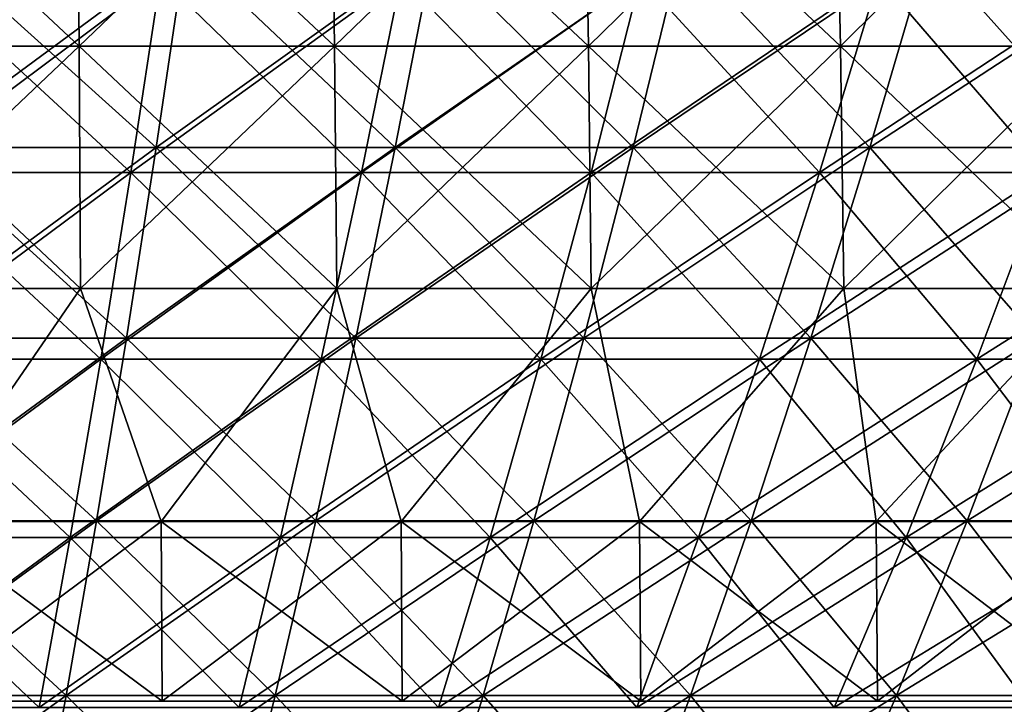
# Model space of a CAD drawing. Header units: millimetres. Extents: x -250 to 250, y 3898 to 4150.
# Tile 394 of 558: x 10 to 26, y 3927 to 3939. Entities that reach past the tile are written whole.
import ezdxf

# ---------------------------------------------------------------- set-up
doc = ezdxf.new("R2010")
doc.units = ezdxf.units.MM
doc.header["$LTSCALE"] = 5.599365
for name, color, linetype in [('10', 7, 'CONTINUOUS'), ('11', 7, 'CONTINUOUS'), ('12', 7, 'CONTINUOUS'), ('2', 7, 'CONTINUOUS'), ('3', 7, 'CONTINUOUS'), ('4', 7, 'CONTINUOUS'), ('5', 7, 'CONTINUOUS'), ('9', 7, 'CONTINUOUS')]:
    doc.layers.add(name, color=color, linetype=linetype)

msp = doc.modelspace()

# ---------------------------------------------------------------- linework, layer by layer
at = {"layer": '10', "color": 7, "linetype": 'Continuous', "true_color": 0xe0f2ff}
for points in [[(6.448, 3938.332, 102.491), (10.734, 3938.332, 102.132), (6.424, 3942.362, 102.101), (6.448, 3938.332, 102.491)], [(6.424, 3942.362, 102.101), (10.734, 3938.332, 102.132), (10.694, 3942.362, 101.743), (6.424, 3942.362, 102.101)], [(10.734, 3938.332, 102.132), (15.002, 3938.332, 101.592), (10.694, 3942.362, 101.743), (10.734, 3938.332, 102.132)], [(10.694, 3942.362, 101.743), (15.002, 3938.332, 101.592), (14.945, 3942.362, 101.206), (10.694, 3942.362, 101.743)], [(15.002, 3938.332, 101.592), (19.243, 3938.332, 100.875), (14.945, 3942.362, 101.206), (15.002, 3938.332, 101.592)], [(14.945, 3942.362, 101.206), (19.243, 3938.332, 100.875), (19.17, 3942.362, 100.491), (14.945, 3942.362, 101.206)], [(19.243, 3938.332, 100.875), (23.45, 3938.332, 99.981), (19.17, 3942.362, 100.491), (19.243, 3938.332, 100.875)], [(19.17, 3942.362, 100.491), (23.45, 3938.332, 99.981), (23.361, 3942.362, 99.6), (19.17, 3942.362, 100.491)], [(23.45, 3938.332, 99.981), (27.616, 3938.332, 98.911), (23.361, 3942.362, 99.6), (23.45, 3938.332, 99.981)], [(23.361, 3942.362, 99.6), (27.616, 3938.332, 98.911), (27.511, 3942.362, 98.534), (23.361, 3942.362, 99.6)], [(6.463, 3934.29, 102.723), (10.759, 3934.29, 102.363), (6.448, 3938.332, 102.491), (6.463, 3934.29, 102.723)], [(6.448, 3938.332, 102.491), (10.759, 3934.29, 102.363), (10.734, 3938.332, 102.132), (6.448, 3938.332, 102.491)], [(10.759, 3934.29, 102.363), (15.036, 3934.29, 101.822), (10.734, 3938.332, 102.132), (10.759, 3934.29, 102.363)], [(10.734, 3938.332, 102.132), (15.036, 3934.29, 101.822), (15.002, 3938.332, 101.592), (10.734, 3938.332, 102.132)], [(15.036, 3934.29, 101.822), (19.287, 3934.29, 101.103), (15.002, 3938.332, 101.592), (15.036, 3934.29, 101.822)], [(15.002, 3938.332, 101.592), (19.287, 3934.29, 101.103), (19.243, 3938.332, 100.875), (15.002, 3938.332, 101.592)], [(19.287, 3934.29, 101.103), (23.503, 3934.29, 100.207), (19.243, 3938.332, 100.875), (19.287, 3934.29, 101.103)], [(19.243, 3938.332, 100.875), (23.503, 3934.29, 100.207), (23.45, 3938.332, 99.981), (19.243, 3938.332, 100.875)], [(23.503, 3934.29, 100.207), (27.679, 3934.29, 99.135), (23.45, 3938.332, 99.981), (23.503, 3934.29, 100.207)], [(23.45, 3938.332, 99.981), (27.679, 3934.29, 99.135), (27.616, 3938.332, 98.911), (23.45, 3938.332, 99.981)], [(6.463, 3934.29, 102.723), (8.081, 3930.4, 102.682), (10.759, 3934.29, 102.363), (6.463, 3934.29, 102.723)], [(8.081, 3930.4, 102.682), (12.106, 3930.4, 102.286), (10.759, 3934.29, 102.363), (8.081, 3930.4, 102.682)], [(10.759, 3934.29, 102.363), (12.106, 3930.4, 102.286), (15.036, 3934.29, 101.822), (10.759, 3934.29, 102.363)], [(12.106, 3930.4, 102.286), (16.113, 3930.4, 101.732), (15.036, 3934.29, 101.822), (12.106, 3930.4, 102.286)], [(15.036, 3934.29, 101.822), (16.113, 3930.4, 101.732), (19.287, 3934.29, 101.103), (15.036, 3934.29, 101.822)], [(16.113, 3930.4, 101.732), (20.094, 3930.4, 101.021), (19.287, 3934.29, 101.103), (16.113, 3930.4, 101.732)], [(19.287, 3934.29, 101.103), (20.094, 3930.4, 101.021), (23.503, 3934.29, 100.207), (19.287, 3934.29, 101.103)], [(20.094, 3930.4, 101.021), (24.045, 3930.4, 100.154), (23.503, 3934.29, 100.207), (20.094, 3930.4, 101.021)], [(23.503, 3934.29, 100.207), (24.045, 3930.4, 100.154), (27.679, 3934.29, 99.135), (23.503, 3934.29, 100.207)], [(24.045, 3930.4, 100.154), (27.958, 3930.4, 99.133), (27.679, 3934.29, 99.135), (24.045, 3930.4, 100.154)]]:
    msp.add_3dface(points, dxfattribs=at)
at = {"layer": '11', "color": 7, "linetype": 'Continuous', "true_color": 0xe0f2ff}
for points in [[(8.081, 3930.4, -102.682), (12.106, 3930.4, -102.286), (8.09, 3927.4, -102.787), (8.081, 3930.4, -102.682)], [(8.09, 3927.4, -102.787), (12.106, 3930.4, -102.286), (12.119, 3927.4, -102.39), (8.09, 3927.4, -102.787)], [(12.106, 3930.4, -102.286), (16.113, 3930.4, -101.732), (12.119, 3927.4, -102.39), (12.106, 3930.4, -102.286)], [(12.119, 3927.4, -102.39), (16.113, 3930.4, -101.732), (16.129, 3927.4, -101.835), (12.119, 3927.4, -102.39)], [(16.113, 3930.4, -101.732), (20.094, 3930.4, -101.021), (16.129, 3927.4, -101.835), (16.113, 3930.4, -101.732)], [(16.129, 3927.4, -101.835), (20.094, 3930.4, -101.021), (20.115, 3927.4, -101.124), (16.129, 3927.4, -101.835)], [(20.094, 3930.4, -101.021), (24.045, 3930.4, -100.154), (20.115, 3927.4, -101.124), (20.094, 3930.4, -101.021)], [(20.115, 3927.4, -101.124), (24.045, 3930.4, -100.154), (24.069, 3927.4, -100.256), (20.115, 3927.4, -101.124)], [(24.045, 3930.4, -100.154), (27.958, 3930.4, -99.133), (24.069, 3927.4, -100.256), (24.045, 3930.4, -100.154)], [(24.069, 3927.4, -100.256), (27.958, 3930.4, -99.133), (27.987, 3927.4, -99.234), (24.069, 3927.4, -100.256)]]:
    msp.add_3dface(points, dxfattribs=at)
at = {"layer": '12', "color": 7, "linetype": 'Continuous', "true_color": 0xe0f2ff}
for points in [[(10.694, 3942.362, -101.743), (6.448, 3938.332, -102.491), (6.424, 3942.362, -102.101), (10.694, 3942.362, -101.743)], [(10.734, 3938.332, -102.132), (6.448, 3938.332, -102.491), (10.694, 3942.362, -101.743), (10.734, 3938.332, -102.132)], [(14.945, 3942.362, -101.206), (10.734, 3938.332, -102.132), (10.694, 3942.362, -101.743), (14.945, 3942.362, -101.206)], [(15.002, 3938.332, -101.592), (10.734, 3938.332, -102.132), (14.945, 3942.362, -101.206), (15.002, 3938.332, -101.592)], [(19.17, 3942.362, -100.491), (15.002, 3938.332, -101.592), (14.945, 3942.362, -101.206), (19.17, 3942.362, -100.491)], [(19.243, 3938.332, -100.875), (15.002, 3938.332, -101.592), (19.17, 3942.362, -100.491), (19.243, 3938.332, -100.875)], [(23.361, 3942.362, -99.6), (19.243, 3938.332, -100.875), (19.17, 3942.362, -100.491), (23.361, 3942.362, -99.6)], [(23.45, 3938.332, -99.981), (19.243, 3938.332, -100.875), (23.361, 3942.362, -99.6), (23.45, 3938.332, -99.981)], [(27.511, 3942.362, -98.534), (23.45, 3938.332, -99.981), (23.361, 3942.362, -99.6), (27.511, 3942.362, -98.534)], [(27.616, 3938.332, -98.911), (23.45, 3938.332, -99.981), (27.511, 3942.362, -98.534), (27.616, 3938.332, -98.911)], [(10.734, 3938.332, -102.132), (6.463, 3934.29, -102.723), (6.448, 3938.332, -102.491), (10.734, 3938.332, -102.132)], [(10.759, 3934.29, -102.363), (6.463, 3934.29, -102.723), (10.734, 3938.332, -102.132), (10.759, 3934.29, -102.363)], [(15.002, 3938.332, -101.592), (10.759, 3934.29, -102.363), (10.734, 3938.332, -102.132), (15.002, 3938.332, -101.592)], [(15.036, 3934.29, -101.822), (10.759, 3934.29, -102.363), (15.002, 3938.332, -101.592), (15.036, 3934.29, -101.822)], [(19.243, 3938.332, -100.875), (15.036, 3934.29, -101.822), (15.002, 3938.332, -101.592), (19.243, 3938.332, -100.875)], [(19.287, 3934.29, -101.103), (15.036, 3934.29, -101.822), (19.243, 3938.332, -100.875), (19.287, 3934.29, -101.103)], [(23.45, 3938.332, -99.981), (19.287, 3934.29, -101.103), (19.243, 3938.332, -100.875), (23.45, 3938.332, -99.981)], [(23.503, 3934.29, -100.207), (19.287, 3934.29, -101.103), (23.45, 3938.332, -99.981), (23.503, 3934.29, -100.207)], [(27.616, 3938.332, -98.911), (23.503, 3934.29, -100.207), (23.45, 3938.332, -99.981), (27.616, 3938.332, -98.911)], [(27.679, 3934.29, -99.135), (23.503, 3934.29, -100.207), (27.616, 3938.332, -98.911), (27.679, 3934.29, -99.135)], [(10.759, 3934.29, -102.363), (8.081, 3930.4, -102.682), (6.463, 3934.29, -102.723), (10.759, 3934.29, -102.363)], [(12.106, 3930.4, -102.286), (8.081, 3930.4, -102.682), (10.759, 3934.29, -102.363), (12.106, 3930.4, -102.286)], [(15.036, 3934.29, -101.822), (12.106, 3930.4, -102.286), (10.759, 3934.29, -102.363), (15.036, 3934.29, -101.822)], [(16.113, 3930.4, -101.732), (12.106, 3930.4, -102.286), (15.036, 3934.29, -101.822), (16.113, 3930.4, -101.732)], [(19.287, 3934.29, -101.103), (16.113, 3930.4, -101.732), (15.036, 3934.29, -101.822), (19.287, 3934.29, -101.103)], [(20.094, 3930.4, -101.021), (16.113, 3930.4, -101.732), (19.287, 3934.29, -101.103), (20.094, 3930.4, -101.021)], [(23.503, 3934.29, -100.207), (20.094, 3930.4, -101.021), (19.287, 3934.29, -101.103), (23.503, 3934.29, -100.207)], [(24.045, 3930.4, -100.154), (20.094, 3930.4, -101.021), (23.503, 3934.29, -100.207), (24.045, 3930.4, -100.154)], [(27.679, 3934.29, -99.135), (24.045, 3930.4, -100.154), (23.503, 3934.29, -100.207), (27.679, 3934.29, -99.135)], [(27.958, 3930.4, -99.133), (24.045, 3930.4, -100.154), (27.679, 3934.29, -99.135), (27.958, 3930.4, -99.133)]]:
    msp.add_3dface(points, dxfattribs=at)
at = {"layer": '2', "color": 251, "linetype": 'Continuous', "true_color": 0x504f50}
for points in [[(12.022, 3936.64, -129.741), (8.021, 3936.64, -130.05), (12.51, 3939.955, -134.999), (12.022, 3936.64, -129.741)], [(12.51, 3939.955, -134.999), (8.021, 3936.64, -130.05), (8.346, 3939.955, -135.32), (12.51, 3939.955, -134.999)], [(16.012, 3936.64, -129.309), (12.022, 3936.64, -129.741), (16.661, 3939.955, -134.55), (16.012, 3936.64, -129.309)], [(16.661, 3939.955, -134.55), (12.022, 3936.64, -129.741), (12.51, 3939.955, -134.999), (16.661, 3939.955, -134.55)], [(19.986, 3936.64, -128.755), (16.012, 3936.64, -129.309), (20.796, 3939.955, -133.973), (19.986, 3936.64, -128.755)], [(20.796, 3939.955, -133.973), (16.012, 3936.64, -129.309), (16.661, 3939.955, -134.55), (20.796, 3939.955, -133.973)], [(23.942, 3936.64, -128.079), (19.986, 3936.64, -128.755), (24.912, 3939.955, -133.269), (23.942, 3936.64, -128.079)], [(24.912, 3939.955, -133.269), (19.986, 3936.64, -128.755), (20.796, 3939.955, -133.973), (24.912, 3939.955, -133.269)], [(27.875, 3936.64, -127.28), (23.942, 3936.64, -128.079), (29.004, 3939.955, -132.439), (27.875, 3936.64, -127.28)], [(29.004, 3939.955, -132.439), (23.942, 3936.64, -128.079), (24.912, 3939.955, -133.269), (29.004, 3939.955, -132.439)], [(11.528, 3933.457, -124.403), (7.691, 3933.457, -124.699), (12.022, 3936.64, -129.741), (11.528, 3933.457, -124.403)], [(12.022, 3936.64, -129.741), (7.691, 3933.457, -124.699), (8.021, 3936.64, -130.05), (12.022, 3936.64, -129.741)], [(15.353, 3933.457, -123.989), (11.528, 3933.457, -124.403), (16.012, 3936.64, -129.309), (15.353, 3933.457, -123.989)], [(16.012, 3936.64, -129.309), (11.528, 3933.457, -124.403), (12.022, 3936.64, -129.741), (16.012, 3936.64, -129.309)], [(19.164, 3933.457, -123.457), (15.353, 3933.457, -123.989), (19.986, 3936.64, -128.755), (19.164, 3933.457, -123.457)], [(19.986, 3936.64, -128.755), (15.353, 3933.457, -123.989), (16.012, 3936.64, -129.309), (19.986, 3936.64, -128.755)], [(22.957, 3933.457, -122.808), (19.164, 3933.457, -123.457), (23.942, 3936.64, -128.079), (22.957, 3933.457, -122.808)], [(23.942, 3936.64, -128.079), (19.164, 3933.457, -123.457), (19.986, 3936.64, -128.755), (23.942, 3936.64, -128.079)], [(26.728, 3933.457, -122.043), (22.957, 3933.457, -122.808), (27.875, 3936.64, -127.28), (26.728, 3933.457, -122.043)], [(27.875, 3936.64, -127.28), (22.957, 3933.457, -122.808), (23.942, 3936.64, -128.079), (27.875, 3936.64, -127.28)], [(11.026, 3930.408, -118.987), (7.356, 3930.408, -119.27), (11.528, 3933.457, -124.403), (11.026, 3930.408, -118.987)], [(11.528, 3933.457, -124.403), (7.356, 3930.408, -119.27), (7.691, 3933.457, -124.699), (11.528, 3933.457, -124.403)], [(14.685, 3930.408, -118.591), (11.026, 3930.408, -118.987), (15.353, 3933.457, -123.989), (14.685, 3930.408, -118.591)], [(15.353, 3933.457, -123.989), (11.026, 3930.408, -118.987), (11.528, 3933.457, -124.403), (15.353, 3933.457, -123.989)], [(18.33, 3930.408, -118.082), (14.685, 3930.408, -118.591), (19.164, 3933.457, -123.457), (18.33, 3930.408, -118.082)], [(19.164, 3933.457, -123.457), (14.685, 3930.408, -118.591), (15.353, 3933.457, -123.989), (19.164, 3933.457, -123.457)], [(21.957, 3930.408, -117.462), (18.33, 3930.408, -118.082), (22.957, 3933.457, -122.808), (21.957, 3930.408, -117.462)], [(22.957, 3933.457, -122.808), (18.33, 3930.408, -118.082), (19.164, 3933.457, -123.457), (22.957, 3933.457, -122.808)], [(25.564, 3930.408, -116.73), (21.957, 3930.408, -117.462), (26.728, 3933.457, -122.043), (25.564, 3930.408, -116.73)], [(26.728, 3933.457, -122.043), (21.957, 3930.408, -117.462), (22.957, 3933.457, -122.808), (26.728, 3933.457, -122.043)], [(29.147, 3930.408, -115.887), (25.564, 3930.408, -116.73), (30.474, 3933.457, -121.162), (29.147, 3930.408, -115.887)], [(30.474, 3933.457, -121.162), (25.564, 3930.408, -116.73), (26.728, 3933.457, -122.043), (30.474, 3933.457, -121.162)], [(10.517, 3927.496, -113.497), (7.017, 3927.496, -113.767), (11.026, 3930.408, -118.987), (10.517, 3927.496, -113.497)], [(11.026, 3930.408, -118.987), (7.017, 3927.496, -113.767), (7.356, 3930.408, -119.27), (11.026, 3930.408, -118.987)], [(14.007, 3927.496, -113.119), (10.517, 3927.496, -113.497), (14.685, 3930.408, -118.591), (14.007, 3927.496, -113.119)], [(14.685, 3930.408, -118.591), (10.517, 3927.496, -113.497), (11.026, 3930.408, -118.987), (14.685, 3930.408, -118.591)], [(17.484, 3927.496, -112.634), (14.007, 3927.496, -113.119), (18.33, 3930.408, -118.082), (17.484, 3927.496, -112.634)], [(18.33, 3930.408, -118.082), (14.007, 3927.496, -113.119), (14.685, 3930.408, -118.591), (18.33, 3930.408, -118.082)], [(20.944, 3927.496, -112.042), (17.484, 3927.496, -112.634), (21.957, 3930.408, -117.462), (20.944, 3927.496, -112.042)], [(21.957, 3930.408, -117.462), (17.484, 3927.496, -112.634), (18.33, 3930.408, -118.082), (21.957, 3930.408, -117.462)], [(24.385, 3927.496, -111.344), (20.944, 3927.496, -112.042), (25.564, 3930.408, -116.73), (24.385, 3927.496, -111.344)], [(25.564, 3930.408, -116.73), (20.944, 3927.496, -112.042), (21.957, 3930.408, -117.462), (25.564, 3930.408, -116.73)], [(27.802, 3927.496, -110.541), (24.385, 3927.496, -111.344), (29.147, 3930.408, -115.887), (27.802, 3927.496, -110.541)], [(29.147, 3930.408, -115.887), (24.385, 3927.496, -111.344), (25.564, 3930.408, -116.73), (29.147, 3930.408, -115.887)], [(10.002, 3924.723, -107.936), (6.673, 3924.723, -108.193), (10.517, 3927.496, -113.497), (10.002, 3924.723, -107.936)], [(10.517, 3927.496, -113.497), (6.673, 3924.723, -108.193), (7.017, 3927.496, -113.767), (10.517, 3927.496, -113.497)], [(13.321, 3924.723, -107.577), (10.002, 3924.723, -107.936), (14.007, 3927.496, -113.119), (13.321, 3924.723, -107.577)], [(14.007, 3927.496, -113.119), (10.002, 3924.723, -107.936), (10.517, 3927.496, -113.497), (14.007, 3927.496, -113.119)], [(16.627, 3924.723, -107.116), (13.321, 3924.723, -107.577), (17.484, 3927.496, -112.634), (16.627, 3924.723, -107.116)], [(17.484, 3927.496, -112.634), (13.321, 3924.723, -107.577), (14.007, 3927.496, -113.119), (17.484, 3927.496, -112.634)], [(19.918, 3924.723, -106.553), (16.627, 3924.723, -107.116), (20.944, 3927.496, -112.042), (19.918, 3924.723, -106.553)], [(20.944, 3927.496, -112.042), (16.627, 3924.723, -107.116), (17.484, 3927.496, -112.634), (20.944, 3927.496, -112.042)], [(23.19, 3924.723, -105.889), (19.918, 3924.723, -106.553), (24.385, 3927.496, -111.344), (23.19, 3924.723, -105.889)], [(24.385, 3927.496, -111.344), (19.918, 3924.723, -106.553), (20.944, 3927.496, -112.042), (24.385, 3927.496, -111.344)], [(26.44, 3924.723, -105.125), (23.19, 3924.723, -105.889), (27.802, 3927.496, -110.541), (26.44, 3924.723, -105.125)], [(27.802, 3927.496, -110.541), (23.19, 3924.723, -105.889), (24.385, 3927.496, -111.344), (27.802, 3927.496, -110.541)]]:
    msp.add_3dface(points, dxfattribs=at)
at = {"layer": '3', "color": 251, "linetype": 'Continuous', "true_color": 0x504f50}
for points in [[(8.021, 3936.64, 130.05), (12.022, 3936.64, 129.741), (8.346, 3939.955, 135.32), (8.021, 3936.64, 130.05)], [(8.346, 3939.955, 135.32), (12.022, 3936.64, 129.741), (12.51, 3939.955, 134.999), (8.346, 3939.955, 135.32)], [(12.022, 3936.64, 129.741), (16.012, 3936.64, 129.309), (12.51, 3939.955, 134.999), (12.022, 3936.64, 129.741)], [(12.51, 3939.955, 134.999), (16.012, 3936.64, 129.309), (16.661, 3939.955, 134.55), (12.51, 3939.955, 134.999)], [(16.012, 3936.64, 129.309), (19.986, 3936.64, 128.755), (16.661, 3939.955, 134.55), (16.012, 3936.64, 129.309)], [(16.661, 3939.955, 134.55), (19.986, 3936.64, 128.755), (20.796, 3939.955, 133.973), (16.661, 3939.955, 134.55)], [(19.986, 3936.64, 128.755), (23.942, 3936.64, 128.079), (20.796, 3939.955, 133.973), (19.986, 3936.64, 128.755)], [(20.796, 3939.955, 133.973), (23.942, 3936.64, 128.079), (24.912, 3939.955, 133.269), (20.796, 3939.955, 133.973)], [(23.942, 3936.64, 128.079), (27.875, 3936.64, 127.28), (24.912, 3939.955, 133.269), (23.942, 3936.64, 128.079)], [(24.912, 3939.955, 133.269), (27.875, 3936.64, 127.28), (29.004, 3939.955, 132.439), (24.912, 3939.955, 133.269)], [(7.691, 3933.457, 124.699), (11.528, 3933.457, 124.403), (8.021, 3936.64, 130.05), (7.691, 3933.457, 124.699)], [(8.021, 3936.64, 130.05), (11.528, 3933.457, 124.403), (12.022, 3936.64, 129.741), (8.021, 3936.64, 130.05)], [(11.528, 3933.457, 124.403), (15.353, 3933.457, 123.989), (12.022, 3936.64, 129.741), (11.528, 3933.457, 124.403)], [(12.022, 3936.64, 129.741), (15.353, 3933.457, 123.989), (16.012, 3936.64, 129.309), (12.022, 3936.64, 129.741)], [(15.353, 3933.457, 123.989), (19.164, 3933.457, 123.457), (16.012, 3936.64, 129.309), (15.353, 3933.457, 123.989)], [(16.012, 3936.64, 129.309), (19.164, 3933.457, 123.457), (19.986, 3936.64, 128.755), (16.012, 3936.64, 129.309)], [(19.164, 3933.457, 123.457), (22.957, 3933.457, 122.808), (19.986, 3936.64, 128.755), (19.164, 3933.457, 123.457)], [(19.986, 3936.64, 128.755), (22.957, 3933.457, 122.808), (23.942, 3936.64, 128.079), (19.986, 3936.64, 128.755)], [(22.957, 3933.457, 122.808), (26.728, 3933.457, 122.043), (23.942, 3936.64, 128.079), (22.957, 3933.457, 122.808)], [(23.942, 3936.64, 128.079), (26.728, 3933.457, 122.043), (27.875, 3936.64, 127.28), (23.942, 3936.64, 128.079)], [(7.356, 3930.408, 119.27), (11.026, 3930.408, 118.987), (7.691, 3933.457, 124.699), (7.356, 3930.408, 119.27)], [(7.691, 3933.457, 124.699), (11.026, 3930.408, 118.987), (11.528, 3933.457, 124.403), (7.691, 3933.457, 124.699)], [(11.026, 3930.408, 118.987), (14.685, 3930.408, 118.591), (11.528, 3933.457, 124.403), (11.026, 3930.408, 118.987)], [(11.528, 3933.457, 124.403), (14.685, 3930.408, 118.591), (15.353, 3933.457, 123.989), (11.528, 3933.457, 124.403)], [(14.685, 3930.408, 118.591), (18.33, 3930.408, 118.082), (15.353, 3933.457, 123.989), (14.685, 3930.408, 118.591)], [(15.353, 3933.457, 123.989), (18.33, 3930.408, 118.082), (19.164, 3933.457, 123.457), (15.353, 3933.457, 123.989)], [(18.33, 3930.408, 118.082), (21.957, 3930.408, 117.462), (19.164, 3933.457, 123.457), (18.33, 3930.408, 118.082)], [(19.164, 3933.457, 123.457), (21.957, 3930.408, 117.462), (22.957, 3933.457, 122.808), (19.164, 3933.457, 123.457)], [(21.957, 3930.408, 117.462), (25.564, 3930.408, 116.73), (22.957, 3933.457, 122.808), (21.957, 3930.408, 117.462)], [(22.957, 3933.457, 122.808), (25.564, 3930.408, 116.73), (26.728, 3933.457, 122.043), (22.957, 3933.457, 122.808)], [(25.564, 3930.408, 116.73), (29.147, 3930.408, 115.887), (26.728, 3933.457, 122.043), (25.564, 3930.408, 116.73)], [(7.017, 3927.496, 113.767), (10.517, 3927.496, 113.497), (7.356, 3930.408, 119.27), (7.017, 3927.496, 113.767)], [(7.356, 3930.408, 119.27), (10.517, 3927.496, 113.497), (11.026, 3930.408, 118.987), (7.356, 3930.408, 119.27)], [(10.517, 3927.496, 113.497), (14.007, 3927.496, 113.119), (11.026, 3930.408, 118.987), (10.517, 3927.496, 113.497)], [(11.026, 3930.408, 118.987), (14.007, 3927.496, 113.119), (14.685, 3930.408, 118.591), (11.026, 3930.408, 118.987)], [(14.007, 3927.496, 113.119), (17.484, 3927.496, 112.634), (14.685, 3930.408, 118.591), (14.007, 3927.496, 113.119)], [(14.685, 3930.408, 118.591), (17.484, 3927.496, 112.634), (18.33, 3930.408, 118.082), (14.685, 3930.408, 118.591)], [(17.484, 3927.496, 112.634), (20.944, 3927.496, 112.042), (18.33, 3930.408, 118.082), (17.484, 3927.496, 112.634)], [(18.33, 3930.408, 118.082), (20.944, 3927.496, 112.042), (21.957, 3930.408, 117.462), (18.33, 3930.408, 118.082)], [(20.944, 3927.496, 112.042), (24.385, 3927.496, 111.344), (21.957, 3930.408, 117.462), (20.944, 3927.496, 112.042)], [(21.957, 3930.408, 117.462), (24.385, 3927.496, 111.344), (25.564, 3930.408, 116.73), (21.957, 3930.408, 117.462)], [(24.385, 3927.496, 111.344), (27.802, 3927.496, 110.541), (25.564, 3930.408, 116.73), (24.385, 3927.496, 111.344)], [(25.564, 3930.408, 116.73), (27.802, 3927.496, 110.541), (29.147, 3930.408, 115.887), (25.564, 3930.408, 116.73)], [(6.673, 3924.723, 108.193), (10.002, 3924.723, 107.936), (7.017, 3927.496, 113.767), (6.673, 3924.723, 108.193)], [(7.017, 3927.496, 113.767), (10.002, 3924.723, 107.936), (10.517, 3927.496, 113.497), (7.017, 3927.496, 113.767)], [(10.002, 3924.723, 107.936), (13.321, 3924.723, 107.577), (10.517, 3927.496, 113.497), (10.002, 3924.723, 107.936)], [(10.517, 3927.496, 113.497), (13.321, 3924.723, 107.577), (14.007, 3927.496, 113.119), (10.517, 3927.496, 113.497)], [(13.321, 3924.723, 107.577), (16.627, 3924.723, 107.116), (14.007, 3927.496, 113.119), (13.321, 3924.723, 107.577)], [(14.007, 3927.496, 113.119), (16.627, 3924.723, 107.116), (17.484, 3927.496, 112.634), (14.007, 3927.496, 113.119)], [(16.627, 3924.723, 107.116), (19.918, 3924.723, 106.553), (17.484, 3927.496, 112.634), (16.627, 3924.723, 107.116)], [(17.484, 3927.496, 112.634), (19.918, 3924.723, 106.553), (20.944, 3927.496, 112.042), (17.484, 3927.496, 112.634)], [(19.918, 3924.723, 106.553), (23.19, 3924.723, 105.889), (20.944, 3927.496, 112.042), (19.918, 3924.723, 106.553)], [(20.944, 3927.496, 112.042), (23.19, 3924.723, 105.889), (24.385, 3927.496, 111.344), (20.944, 3927.496, 112.042)], [(23.19, 3924.723, 105.889), (26.44, 3924.723, 105.125), (24.385, 3927.496, 111.344), (23.19, 3924.723, 105.889)], [(24.385, 3927.496, 111.344), (26.44, 3924.723, 105.125), (27.802, 3927.496, 110.541), (24.385, 3927.496, 111.344)]]:
    msp.add_3dface(points, dxfattribs=at)
at = {"layer": '4', "color": 155, "linetype": 'Continuous', "true_color": 0x4a708c}
for points in [[(11.6, 3936.227, 125.183), (7.739, 3936.227, 125.48), (12.096, 3939.482, 130.537), (11.6, 3936.227, 125.183)], [(12.096, 3939.482, 130.537), (7.739, 3936.227, 125.48), (8.07, 3939.482, 130.848), (12.096, 3939.482, 130.537)], [(15.449, 3936.227, 124.766), (11.6, 3936.227, 125.183), (16.11, 3939.482, 130.103), (15.449, 3936.227, 124.766)], [(16.11, 3939.482, 130.103), (11.6, 3936.227, 125.183), (12.096, 3939.482, 130.537), (16.11, 3939.482, 130.103)], [(19.284, 3936.227, 124.231), (15.449, 3936.227, 124.766), (20.109, 3939.482, 129.545), (19.284, 3936.227, 124.231)], [(20.109, 3939.482, 129.545), (15.449, 3936.227, 124.766), (16.11, 3939.482, 130.103), (20.109, 3939.482, 129.545)], [(23.101, 3936.227, 123.578), (19.284, 3936.227, 124.231), (24.089, 3939.482, 128.864), (23.101, 3936.227, 123.578)], [(24.089, 3939.482, 128.864), (19.284, 3936.227, 124.231), (20.109, 3939.482, 129.545), (24.089, 3939.482, 128.864)], [(26.895, 3936.227, 122.808), (23.101, 3936.227, 123.578), (28.046, 3939.482, 128.061), (26.895, 3936.227, 122.808)], [(28.046, 3939.482, 128.061), (23.101, 3936.227, 123.578), (24.089, 3939.482, 128.864), (28.046, 3939.482, 128.061)], [(11.096, 3933.11, 119.748), (7.403, 3933.11, 120.033), (11.6, 3936.227, 125.183), (11.096, 3933.11, 119.748)], [(11.6, 3936.227, 125.183), (7.403, 3933.11, 120.033), (7.739, 3936.227, 125.48), (11.6, 3936.227, 125.183)], [(14.779, 3933.11, 119.349), (11.096, 3933.11, 119.748), (15.449, 3936.227, 124.766), (14.779, 3933.11, 119.349)], [(15.449, 3936.227, 124.766), (11.096, 3933.11, 119.748), (11.6, 3936.227, 125.183), (15.449, 3936.227, 124.766)], [(18.447, 3933.11, 118.838), (14.779, 3933.11, 119.349), (19.284, 3936.227, 124.231), (18.447, 3933.11, 118.838)], [(19.284, 3936.227, 124.231), (14.779, 3933.11, 119.349), (15.449, 3936.227, 124.766), (19.284, 3936.227, 124.231)], [(22.098, 3933.11, 118.213), (18.447, 3933.11, 118.838), (23.101, 3936.227, 123.578), (22.098, 3933.11, 118.213)], [(23.101, 3936.227, 123.578), (18.447, 3933.11, 118.838), (19.284, 3936.227, 124.231), (23.101, 3936.227, 123.578)], [(25.728, 3933.11, 117.476), (22.098, 3933.11, 118.213), (26.895, 3936.227, 122.808), (25.728, 3933.11, 117.476)], [(26.895, 3936.227, 122.808), (22.098, 3933.11, 118.213), (23.101, 3936.227, 123.578), (26.895, 3936.227, 122.808)], [(29.333, 3933.11, 116.628), (25.728, 3933.11, 117.476), (30.665, 3936.227, 121.922), (29.333, 3933.11, 116.628)], [(30.665, 3936.227, 121.922), (25.728, 3933.11, 117.476), (26.895, 3936.227, 122.808), (30.665, 3936.227, 121.922)], [(10.586, 3930.132, 114.236), (7.063, 3930.132, 114.508), (11.096, 3933.11, 119.748), (10.586, 3930.132, 114.236)], [(11.096, 3933.11, 119.748), (7.063, 3930.132, 114.508), (7.403, 3933.11, 120.033), (11.096, 3933.11, 119.748)], [(14.098, 3930.132, 113.856), (10.586, 3930.132, 114.236), (14.779, 3933.11, 119.349), (14.098, 3930.132, 113.856)], [(14.779, 3933.11, 119.349), (10.586, 3930.132, 114.236), (11.096, 3933.11, 119.748), (14.779, 3933.11, 119.349)], [(17.598, 3930.132, 113.368), (14.098, 3930.132, 113.856), (18.447, 3933.11, 118.838), (17.598, 3930.132, 113.368)], [(18.447, 3933.11, 118.838), (14.098, 3930.132, 113.856), (14.779, 3933.11, 119.349), (18.447, 3933.11, 118.838)], [(21.081, 3930.132, 112.772), (17.598, 3930.132, 113.368), (22.098, 3933.11, 118.213), (21.081, 3930.132, 112.772)], [(22.098, 3933.11, 118.213), (17.598, 3930.132, 113.368), (18.447, 3933.11, 118.838), (22.098, 3933.11, 118.213)], [(24.544, 3930.132, 112.069), (21.081, 3930.132, 112.772), (25.728, 3933.11, 117.476), (24.544, 3930.132, 112.069)], [(25.728, 3933.11, 117.476), (21.081, 3930.132, 112.772), (22.098, 3933.11, 118.213), (25.728, 3933.11, 117.476)], [(27.983, 3930.132, 111.26), (24.544, 3930.132, 112.069), (29.333, 3933.11, 116.628), (27.983, 3930.132, 111.26)], [(29.333, 3933.11, 116.628), (24.544, 3930.132, 112.069), (25.728, 3933.11, 117.476), (29.333, 3933.11, 116.628)], [(10.068, 3927.295, 108.651), (6.717, 3927.295, 108.909), (10.586, 3930.132, 114.236), (10.068, 3927.295, 108.651)], [(10.586, 3930.132, 114.236), (6.717, 3927.295, 108.909), (7.063, 3930.132, 114.508), (10.586, 3930.132, 114.236)], [(13.409, 3927.295, 108.289), (10.068, 3927.295, 108.651), (14.098, 3930.132, 113.856), (13.409, 3927.295, 108.289)], [(14.098, 3930.132, 113.856), (10.068, 3927.295, 108.651), (10.586, 3930.132, 114.236), (14.098, 3930.132, 113.856)], [(16.738, 3927.295, 107.825), (13.409, 3927.295, 108.289), (17.598, 3930.132, 113.368), (16.738, 3927.295, 107.825)], [(17.598, 3930.132, 113.368), (13.409, 3927.295, 108.289), (14.098, 3930.132, 113.856), (17.598, 3930.132, 113.368)], [(20.05, 3927.295, 107.258), (16.738, 3927.295, 107.825), (21.081, 3930.132, 112.772), (20.05, 3927.295, 107.258)], [(21.081, 3930.132, 112.772), (16.738, 3927.295, 107.825), (17.598, 3930.132, 113.368), (21.081, 3930.132, 112.772)], [(23.344, 3927.295, 106.59), (20.05, 3927.295, 107.258), (24.544, 3930.132, 112.069), (23.344, 3927.295, 106.59)], [(24.544, 3930.132, 112.069), (20.05, 3927.295, 107.258), (21.081, 3930.132, 112.772), (24.544, 3930.132, 112.069)], [(26.615, 3927.295, 105.821), (23.344, 3927.295, 106.59), (27.983, 3930.132, 111.26), (26.615, 3927.295, 105.821)], [(27.983, 3930.132, 111.26), (23.344, 3927.295, 106.59), (24.544, 3930.132, 112.069), (27.983, 3930.132, 111.26)]]:
    msp.add_3dface(points, dxfattribs=at)
at = {"layer": '5', "color": 155, "linetype": 'Continuous', "true_color": 0x4a708c}
for points in [[(7.739, 3936.227, -125.48), (11.6, 3936.227, -125.183), (8.07, 3939.482, -130.848), (7.739, 3936.227, -125.48)], [(8.07, 3939.482, -130.848), (11.6, 3936.227, -125.183), (12.096, 3939.482, -130.537), (8.07, 3939.482, -130.848)], [(11.6, 3936.227, -125.183), (15.449, 3936.227, -124.766), (12.096, 3939.482, -130.537), (11.6, 3936.227, -125.183)], [(12.096, 3939.482, -130.537), (15.449, 3936.227, -124.766), (16.11, 3939.482, -130.103), (12.096, 3939.482, -130.537)], [(15.449, 3936.227, -124.766), (19.284, 3936.227, -124.231), (16.11, 3939.482, -130.103), (15.449, 3936.227, -124.766)], [(16.11, 3939.482, -130.103), (19.284, 3936.227, -124.231), (20.109, 3939.482, -129.545), (16.11, 3939.482, -130.103)], [(19.284, 3936.227, -124.231), (23.101, 3936.227, -123.578), (20.109, 3939.482, -129.545), (19.284, 3936.227, -124.231)], [(20.109, 3939.482, -129.545), (23.101, 3936.227, -123.578), (24.089, 3939.482, -128.864), (20.109, 3939.482, -129.545)], [(23.101, 3936.227, -123.578), (26.895, 3936.227, -122.808), (24.089, 3939.482, -128.864), (23.101, 3936.227, -123.578)], [(24.089, 3939.482, -128.864), (26.895, 3936.227, -122.808), (28.046, 3939.482, -128.061), (24.089, 3939.482, -128.864)], [(7.403, 3933.11, -120.033), (11.096, 3933.11, -119.748), (7.739, 3936.227, -125.48), (7.403, 3933.11, -120.033)], [(7.739, 3936.227, -125.48), (11.096, 3933.11, -119.748), (11.6, 3936.227, -125.183), (7.739, 3936.227, -125.48)], [(11.096, 3933.11, -119.748), (14.779, 3933.11, -119.349), (11.6, 3936.227, -125.183), (11.096, 3933.11, -119.748)], [(11.6, 3936.227, -125.183), (14.779, 3933.11, -119.349), (15.449, 3936.227, -124.766), (11.6, 3936.227, -125.183)], [(14.779, 3933.11, -119.349), (18.447, 3933.11, -118.838), (15.449, 3936.227, -124.766), (14.779, 3933.11, -119.349)], [(15.449, 3936.227, -124.766), (18.447, 3933.11, -118.838), (19.284, 3936.227, -124.231), (15.449, 3936.227, -124.766)], [(18.447, 3933.11, -118.838), (22.098, 3933.11, -118.213), (19.284, 3936.227, -124.231), (18.447, 3933.11, -118.838)], [(19.284, 3936.227, -124.231), (22.098, 3933.11, -118.213), (23.101, 3936.227, -123.578), (19.284, 3936.227, -124.231)], [(22.098, 3933.11, -118.213), (25.728, 3933.11, -117.476), (23.101, 3936.227, -123.578), (22.098, 3933.11, -118.213)], [(23.101, 3936.227, -123.578), (25.728, 3933.11, -117.476), (26.895, 3936.227, -122.808), (23.101, 3936.227, -123.578)], [(25.728, 3933.11, -117.476), (29.333, 3933.11, -116.628), (26.895, 3936.227, -122.808), (25.728, 3933.11, -117.476)], [(7.063, 3930.132, -114.508), (10.586, 3930.132, -114.236), (7.403, 3933.11, -120.033), (7.063, 3930.132, -114.508)], [(7.403, 3933.11, -120.033), (10.586, 3930.132, -114.236), (11.096, 3933.11, -119.748), (7.403, 3933.11, -120.033)], [(10.586, 3930.132, -114.236), (14.098, 3930.132, -113.856), (11.096, 3933.11, -119.748), (10.586, 3930.132, -114.236)], [(11.096, 3933.11, -119.748), (14.098, 3930.132, -113.856), (14.779, 3933.11, -119.349), (11.096, 3933.11, -119.748)], [(14.098, 3930.132, -113.856), (17.598, 3930.132, -113.368), (14.779, 3933.11, -119.349), (14.098, 3930.132, -113.856)], [(14.779, 3933.11, -119.349), (17.598, 3930.132, -113.368), (18.447, 3933.11, -118.838), (14.779, 3933.11, -119.349)], [(17.598, 3930.132, -113.368), (21.081, 3930.132, -112.772), (18.447, 3933.11, -118.838), (17.598, 3930.132, -113.368)], [(18.447, 3933.11, -118.838), (21.081, 3930.132, -112.772), (22.098, 3933.11, -118.213), (18.447, 3933.11, -118.838)], [(21.081, 3930.132, -112.772), (24.544, 3930.132, -112.069), (22.098, 3933.11, -118.213), (21.081, 3930.132, -112.772)], [(22.098, 3933.11, -118.213), (24.544, 3930.132, -112.069), (25.728, 3933.11, -117.476), (22.098, 3933.11, -118.213)], [(24.544, 3930.132, -112.069), (27.983, 3930.132, -111.26), (25.728, 3933.11, -117.476), (24.544, 3930.132, -112.069)], [(25.728, 3933.11, -117.476), (27.983, 3930.132, -111.26), (29.333, 3933.11, -116.628), (25.728, 3933.11, -117.476)], [(6.717, 3927.295, -108.909), (10.068, 3927.295, -108.651), (7.063, 3930.132, -114.508), (6.717, 3927.295, -108.909)], [(7.063, 3930.132, -114.508), (10.068, 3927.295, -108.651), (10.586, 3930.132, -114.236), (7.063, 3930.132, -114.508)], [(10.068, 3927.295, -108.651), (13.409, 3927.295, -108.289), (10.586, 3930.132, -114.236), (10.068, 3927.295, -108.651)], [(10.586, 3930.132, -114.236), (13.409, 3927.295, -108.289), (14.098, 3930.132, -113.856), (10.586, 3930.132, -114.236)], [(13.409, 3927.295, -108.289), (16.738, 3927.295, -107.825), (14.098, 3930.132, -113.856), (13.409, 3927.295, -108.289)], [(14.098, 3930.132, -113.856), (16.738, 3927.295, -107.825), (17.598, 3930.132, -113.368), (14.098, 3930.132, -113.856)], [(16.738, 3927.295, -107.825), (20.05, 3927.295, -107.258), (17.598, 3930.132, -113.368), (16.738, 3927.295, -107.825)], [(17.598, 3930.132, -113.368), (20.05, 3927.295, -107.258), (21.081, 3930.132, -112.772), (17.598, 3930.132, -113.368)], [(20.05, 3927.295, -107.258), (23.344, 3927.295, -106.59), (21.081, 3930.132, -112.772), (20.05, 3927.295, -107.258)], [(21.081, 3930.132, -112.772), (23.344, 3927.295, -106.59), (24.544, 3930.132, -112.069), (21.081, 3930.132, -112.772)], [(23.344, 3927.295, -106.59), (26.615, 3927.295, -105.821), (24.544, 3930.132, -112.069), (23.344, 3927.295, -106.59)], [(24.544, 3930.132, -112.069), (26.615, 3927.295, -105.821), (27.983, 3930.132, -111.26), (24.544, 3930.132, -112.069)]]:
    msp.add_3dface(points, dxfattribs=at)
at = {"layer": '9', "color": 7, "linetype": 'Continuous', "true_color": 0xe0f2ff}
for points in [[(8.09, 3927.4, 102.787), (12.119, 3927.4, 102.39), (8.081, 3930.4, 102.682), (8.09, 3927.4, 102.787)], [(8.081, 3930.4, 102.682), (12.119, 3927.4, 102.39), (12.106, 3930.4, 102.286), (8.081, 3930.4, 102.682)], [(12.119, 3927.4, 102.39), (16.129, 3927.4, 101.835), (12.106, 3930.4, 102.286), (12.119, 3927.4, 102.39)], [(12.106, 3930.4, 102.286), (16.129, 3927.4, 101.835), (16.113, 3930.4, 101.732), (12.106, 3930.4, 102.286)], [(16.129, 3927.4, 101.835), (20.115, 3927.4, 101.124), (16.113, 3930.4, 101.732), (16.129, 3927.4, 101.835)], [(16.113, 3930.4, 101.732), (20.115, 3927.4, 101.124), (20.094, 3930.4, 101.021), (16.113, 3930.4, 101.732)], [(20.115, 3927.4, 101.124), (24.069, 3927.4, 100.256), (20.094, 3930.4, 101.021), (20.115, 3927.4, 101.124)], [(20.094, 3930.4, 101.021), (24.069, 3927.4, 100.256), (24.045, 3930.4, 100.154), (20.094, 3930.4, 101.021)], [(24.069, 3927.4, 100.256), (27.987, 3927.4, 99.234), (24.045, 3930.4, 100.154), (24.069, 3927.4, 100.256)], [(24.045, 3930.4, 100.154), (27.987, 3927.4, 99.234), (27.958, 3930.4, 99.133), (24.045, 3930.4, 100.154)]]:
    msp.add_3dface(points, dxfattribs=at)

doc.saveas('drawing.dxf')
